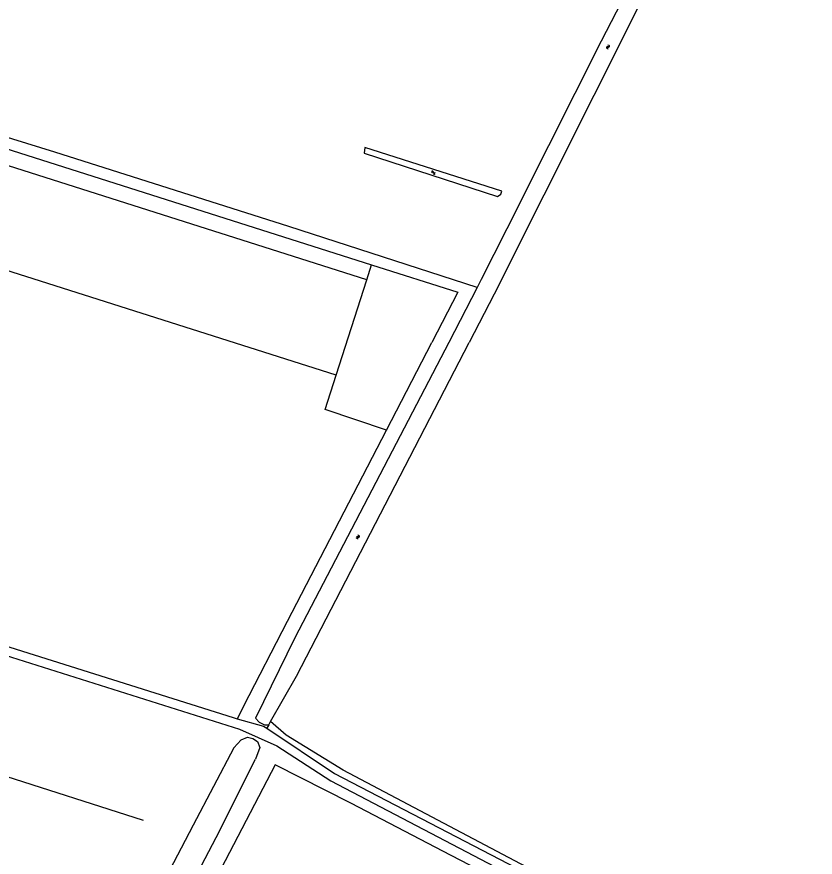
# Model space of a CAD drawing. Extents: x 135990 to 139000, y 393500 to 396000.
# Drawn here: x 137331 to 137626.2, y 394809.6 to 395120.4 of the extents above; entities that cross this region are included whole.
import ezdxf

# ---------------------------------------------------------------- set-up
doc = ezdxf.new("R2010")
doc.units = 0
for name, color, linetype in [('gg-afsc-muur', 7, 'Continuous'), ('gg-knt-bronhoudergrens', 7, 'Continuous'), ('gg-knt-verharding', 7, 'Continuous'), ('gg-kntw-bovenkant insteek waterloop', 7, 'Continuous'), ('gg-kntw-midden sloot', 7, 'Continuous'), ('gt-grn-groengrens', 7, 'Continuous'), ('gt-symb-watersymbool', 7, 'Continuous'), ('gx-grn-maaiveld', 7, 'Continuous')]:
    doc.layers.add(name, color=color, linetype=linetype)

# ---------------------------------------------------------------- blocks, each defined once
blk = doc.blocks.new('gt0-WA')
at = {"layer": 'gt-symb-watersymbool'}
for centre, start, end in [((-0.32, 0.02), 28.0725, 151.9275), ((0.43, 0.42), 208.0725, 331.9275), ((-0.32, -0.43), 28.0725, 151.9275), ((0.43, -0.03), 208.0725, 331.9275)]:
    blk.add_arc(centre, 0.425, start, end, dxfattribs=at)

msp = doc.modelspace()

# ---------------------------------------------------------------- linework, layer by layer
at = {"layer": 'gg-afsc-muur'}
for p, q in [((137187.73, 395115.93), (137462.233, 395028.732)), ((137187.73, 395115.93), (137462.233, 395028.732)), ((137467.728, 394967.531), (137484.536, 395000)), ((137467.728, 394967.531), (137484.536, 395000))]:
    msp.add_line(p, q, dxfattribs=at)
for points in [[(137462.233, 395028.732), (137494.16, 395018.59), (137484.536, 395000)], [(137462.233, 395028.732), (137494.16, 395018.59), (137484.536, 395000)], [(137415.04, 394865.608), (137431.16, 394896.89), (137467.728, 394967.531)], [(137415.04, 394865.608), (137431.16, 394896.89), (137467.728, 394967.531)]]:
    msp.add_lwpolyline(points, dxfattribs=at)
at = {"layer": 'gg-knt-bronhoudergrens'}
msp.add_line((137424.19, 394858.55), (137423.462, 394857.274), dxfattribs=at)
msp.add_lwpolyline([(137819.825, 395107.587), (137629.782, 394751.962), (137624.609, 394750.46), (137451.648, 394841.754), (137430.613, 394854.719), (137424.891, 394859.779)], dxfattribs=at)
at = {"layer": 'gg-knt-verharding'}
for points in [[(137297.28, 394965.96), (137277.09, 394903.44), (137411.04, 394861.251), (137412.565, 394860.822)], [(137282.12, 394898.35), (137413.38, 394856.91), (137427.16, 394850.809), (137447.131, 394837.837), (137623.771, 394745.397)], [(137412.565, 394860.822), (137422.23, 394858.099), (137423.462, 394857.274)], [(137423.462, 394857.274), (137448.46, 394840.55), (137625.1, 394748.77)]]:
    msp.add_lwpolyline(points, dxfattribs=at)
at = {"layer": 'gg-kntw-bovenkant insteek waterloop'}
for p, q in [((137517.924, 395053.393), (137516.858, 395051.275)), ((137501.247, 395020.345), (137490.72, 395000)), ((137424.19, 394858.55), (137424.891, 394859.779))]:
    msp.add_line(p, q, dxfattribs=at)
for points in [[(137608.811, 395216.791), (137599.61, 395201.531), (137507.54, 395017.87), (137498.298, 395000)], [(137510.368, 395055.912), (137459.744, 395072.077), (137459.479, 395069.96), (137508.824, 395053.953)], [(137508.824, 395053.953), (137509.977, 395054.803), (137510.368, 395055.912)], [(137516.858, 395051.275), (137502.75, 395023.25), (137501.247, 395020.345)], [(137490.72, 395000), (137433.79, 394890.679), (137419.3, 394861.05), (137420.61, 394859.52), (137422.6, 394858.57), (137424.19, 394858.55)], [(137424.891, 394859.779), (137434.43, 394876.5), (137498.298, 395000)], [(137411.34, 394850.079), (137414.002, 394853.013), (137416.316, 394853.967), (137418.29, 394853.558), (137419.992, 394852.4), (137420.877, 394850.153), (137419.31, 394845.818)], [(137411.34, 394850.079), (137396.2, 394821.429), (137359.79, 394751.506)], [(137368.117, 394746.948), (137404.75, 394816.91), (137419.31, 394845.818)]]:
    msp.add_lwpolyline(points, dxfattribs=at)
at = {"layer": 'gg-kntw-midden sloot'}
msp.add_line((137289.684, 394851.448), (137377.759, 394823.255), dxfattribs=at)
at = {"layer": 'gt-grn-groengrens'}
for p, q in [((137449.06, 394987.836), (137317.89, 395029.561)), ((137460.422, 395023.11), (137462.233, 395028.732)), ((137449.06, 394987.836), (137460.422, 395023.11)), ((137415.04, 394865.608), (137412.565, 394860.822))]:
    msp.add_line(p, q, dxfattribs=at)
for points in [[(137460.422, 395023.11), (137241.514, 395092.79), (137234.015, 395069.232)], [(137467.728, 394967.531), (137445, 394975.231), (137449.06, 394987.836)]]:
    msp.add_lwpolyline(points, dxfattribs=at)
at = {"layer": 'gx-grn-maaiveld'}
for points in [[(137501.247, 395020.345), (137431.566, 395042.841), (137345.047, 395070.357), (137250.194, 395099.726), (137191.324, 395117.718), (137183.631, 395120.527), (137210.691, 395202.765), (137329.382, 395206.205), (137519.555, 395214.104), (137603.31, 395217.962)], [(137603.31, 395217.962), (137598.49, 395209.547), (137594.402, 395202.971), (137587.286, 395189.11), (137580.488, 395175.514), (137569.813, 395155.227), (137561.794, 395139.932), (137547.111, 395111.373), (137517.924, 395053.393)], [(137379.83, 394606.406), (137385.061, 394604.694), (137508, 394566.197), (137527.546, 394569.081), (137546.861, 394603.213), (137548.89, 394603.179), (137563.855, 394631.186), (137599.779, 394698.012), (137623.345, 394741.292), (137618.034, 394743.96), (137552.234, 394778.775), (137491.693, 394810.219), (137454.554, 394829.553), (137426.51, 394843.727), (137360.538, 394716.901), (137422.785, 394682.857), (137421.772, 394681.001)]]:
    msp.add_lwpolyline(points, dxfattribs=at)

# ---------------------------------------------------------------- block references
at = {"layer": 'gt-symb-watersymbool'}
for p, rotation in [((137549.568, 395109.226), 67.97515406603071), ((137485.093, 395062.791), 162.30769910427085), ((137457.14, 394928.001), 62.615029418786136)]:
    msp.add_blockref('gt0-WA', p, dxfattribs=dict(at, rotation=rotation))

doc.saveas('drawing.dxf')
